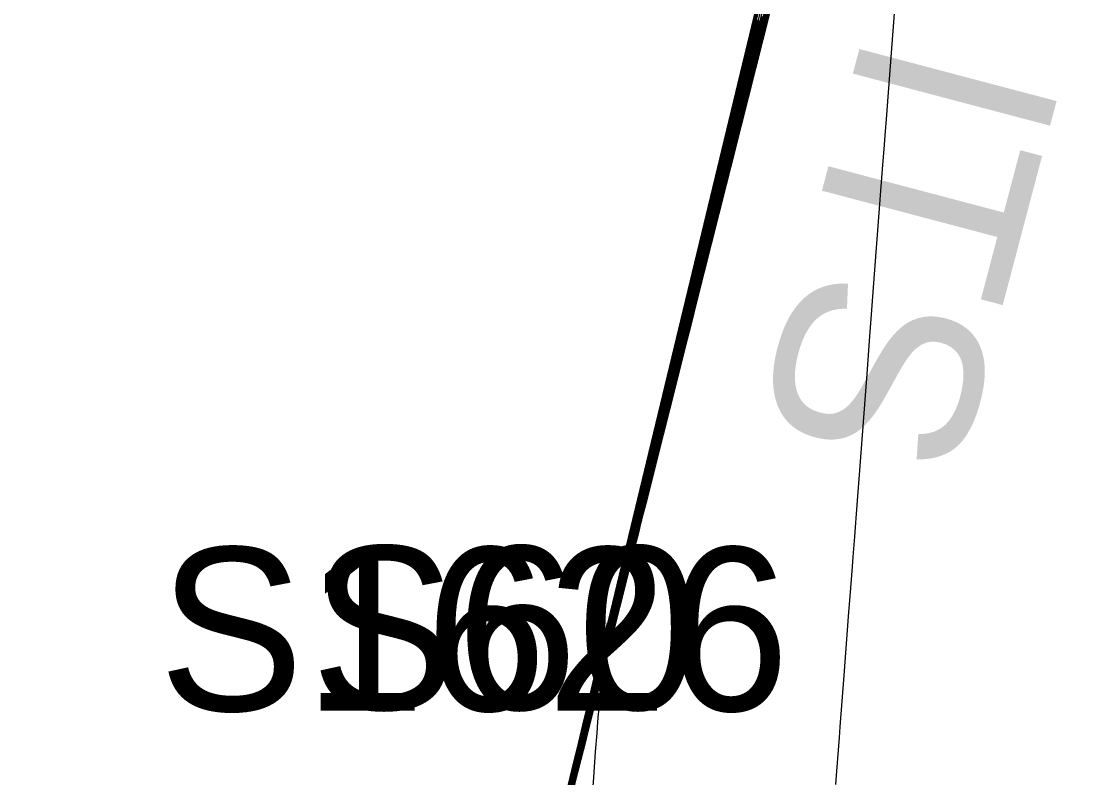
# Model space of a CAD drawing. Extents: x 1724534 to 1727318, y 657156 to 660047.
# Drawn here: x 1725459.71 to 1725485.54, y 659210.98 to 659229.53 of the extents above; entities that cross this region are included whole.
import ezdxf

# ---------------------------------------------------------------- set-up
doc = ezdxf.new("R2010")
doc.units = 0
for name, color, linetype in [('SURVEY - CONTOURS - Index with Text', 7, 'Continuous'), ('SURVEY - CONTOURS - Intermediate with optional Text', 7, 'Continuous'), ('SURVEY - DTM - Breaklines', 7, 'Continuous'), ('SURVEY - DTM - Breaklines - Points - Numbers', 7, 'Continuous'), ('SURVEY - NON-TRANSPORTATION - Features', 7, 'Continuous'), ('SURVEY - NON-TRANSPORTATION - Features - Points - Numbers', 7, 'Continuous'), ('SURVEY - UTILITIES - Poles and Miscellaneous with Text', 7, 'Continuous')]:
    doc.layers.add(name, color=color, linetype=linetype)

msp = doc.modelspace()

# ---------------------------------------------------------------- linework, layer by layer
at = {"layer": 'SURVEY - CONTOURS - Index with Text'}
for points in [[(1725472.998, 659210.09), (1725473.343, 659211.52), (1725473.462, 659212.012), (1725473.56, 659212.416), (1725473.638, 659212.732), (1725473.694, 659212.959), (1725473.818, 659213.449), (1725473.875, 659213.678), (1725473.953, 659213.997), (1725474.052, 659214.406), (1725474.173, 659214.905), (1725474.523, 659216.358), (1725474.643, 659216.857), (1725474.742, 659217.263), (1725474.819, 659217.576), (1725474.874, 659217.798), (1725474.992, 659218.264), (1725475.047, 659218.486), (1725475.124, 659218.803), (1725475.224, 659219.215), (1725475.346, 659219.721), (1725475.702, 659221.197), (1725475.824, 659221.702), (1725475.923, 659222.11), (1725475.999, 659222.421), (1725476.052, 659222.636), (1725476.164, 659223.079), (1725476.218, 659223.295), (1725476.295, 659223.61), (1725476.395, 659224.023), (1725476.518, 659224.536), (1725476.879, 659226.035), (1725477.003, 659226.547), (1725477.102, 659226.957), (1725477.178, 659227.266), (1725477.229, 659227.474), (1725477.335, 659227.894), (1725477.387, 659228.103), (1725477.463, 659228.416), (1725477.564, 659228.832), (1725477.689, 659229.351), (1725478.055, 659230.874)], [(1725478.051, 659229.895), (1725477.64, 659228.264), (1725477.502, 659227.716), (1725477.396, 659227.293), (1725477.322, 659226.996), (1725477.279, 659226.824), (1725477.209, 659226.533), (1725477.167, 659226.36), (1725477.092, 659226.06), (1725476.985, 659225.633), (1725476.845, 659225.078), (1725476.429, 659223.429), (1725476.29, 659222.876), (1725476.183, 659222.451), (1725476.109, 659222.155), (1725476.068, 659221.989), (1725476.003, 659221.716), (1725475.961, 659221.549), (1725475.887, 659221.251), (1725475.779, 659220.821), (1725475.638, 659220.262), (1725475.218, 659218.595), (1725475.077, 659218.036), (1725474.969, 659217.609), (1725474.896, 659217.315), (1725474.856, 659217.154), (1725474.795, 659216.9), (1725474.755, 659216.737), (1725474.681, 659216.441), (1725474.573, 659216.01), (1725474.43, 659215.445), (1725474.005, 659213.76), (1725473.863, 659213.196), (1725473.755, 659212.768), (1725473.682, 659212.475), (1725473.643, 659212.319), (1725473.586, 659212.083), (1725473.547, 659211.926), (1725473.474, 659211.631), (1725473.365, 659211.199), (1725473.221, 659210.629)], [(1725477.88, 659229.643), (1725477.788, 659229.274), (1725477.693, 659228.894), (1725477.435, 659227.869), (1725477.34, 659227.491), (1725477.249, 659227.125), (1725477.162, 659226.771), (1725477.079, 659226.429), (1725476.864, 659225.534), (1725476.781, 659225.192), (1725476.693, 659224.835), (1725476.601, 659224.464), (1725476.505, 659224.079), (1725476.241, 659223.033), (1725476.144, 659222.648), (1725476.053, 659222.28), (1725475.967, 659221.928), (1725475.675, 659220.719), (1725475.593, 659220.382), (1725475.506, 659220.027), (1725475.413, 659219.654), (1725475.315, 659219.263), (1725475.046, 659218.196), (1725474.948, 659217.806), (1725474.856, 659217.436), (1725474.77, 659217.086), (1725474.69, 659216.756), (1725474.404, 659215.572), (1725474.317, 659215.219), (1725474.224, 659214.844), (1725474.124, 659214.447), (1725473.85, 659213.36), (1725473.75, 659212.964), (1725473.658, 659212.592), (1725473.572, 659212.244), (1725473.493, 659211.919), (1725473.292, 659211.087), (1725473.213, 659210.761)]]:
    msp.add_lwpolyline(points, dxfattribs=at)
at = {"layer": 'SURVEY - CONTOURS - Intermediate with optional Text'}
for points in [[(1725472.939, 659209.891), (1725473.541, 659212.381), (1725473.663, 659212.879), (1725473.805, 659213.444), (1725474.111, 659214.706), (1725474.719, 659217.228), (1725474.84, 659217.718), (1725474.974, 659218.253), (1725475.281, 659219.521), (1725475.97, 659222.376), (1725476.141, 659223.061), (1725477.145, 659227.221), (1725477.307, 659227.869), (1725478.311, 659232.038), (1725479.394, 659236.097), (1725479.633, 659237.008), (1725480.678, 659240.929), (1725480.918, 659241.84), (1725481.964, 659245.763), (1725482.202, 659246.673), (1725483.249, 659250.597)], [(1725478.379, 659231.115), (1725477.681, 659228.343), (1725477.534, 659227.761), (1725477.425, 659227.327), (1725477.353, 659227.04), (1725477.319, 659226.903), (1725477.244, 659226.594), (1725477.172, 659226.305), (1725477.061, 659225.867), (1725476.913, 659225.278), (1725476.209, 659222.485), (1725476.138, 659222.201), (1725476.105, 659222.068), (1725476.068, 659221.916), (1725475.963, 659221.495), (1725475.852, 659221.055), (1725475.703, 659220.461), (1725475.252, 659218.674), (1725475.102, 659218.082), (1725474.89, 659217.233), (1725474.857, 659217.099), (1725474.825, 659216.97), (1725474.754, 659216.685), (1725474.036, 659213.84), (1725473.885, 659213.242), (1725473.774, 659212.803), (1725473.704, 659212.522), (1725473.673, 659212.399), (1725473.614, 659212.159), (1725473.543, 659211.875), (1725473.431, 659211.432), (1725473.279, 659210.828)], [(1725472.569, 659208.403), (1725473.593, 659212.639), (1725473.735, 659213.211), (1725474.049, 659214.507), (1725474.767, 659217.485), (1725474.805, 659217.638), (1725474.862, 659217.865), (1725474.9, 659218.019), (1725474.972, 659218.314), (1725475.077, 659218.748), (1725475.215, 659219.322), (1725475.629, 659221.038), (1725475.767, 659221.611), (1725475.871, 659222.042), (1725475.941, 659222.33), (1725475.977, 659222.477), (1725476.028, 659222.679), (1725476.064, 659222.827), (1725476.135, 659223.119), (1725476.24, 659223.556), (1725476.38, 659224.137), (1725476.799, 659225.877), (1725476.939, 659226.457), (1725477.043, 659226.89), (1725477.113, 659227.176), (1725477.147, 659227.316), (1725477.192, 659227.494), (1725477.227, 659227.635), (1725477.297, 659227.925), (1725477.403, 659228.364), (1725477.544, 659228.951), (1725477.969, 659230.716)], [(1725472.822, 659209.492), (1725473.253, 659211.28), (1725473.396, 659211.873), (1725473.502, 659212.311), (1725473.601, 659212.719), (1725473.634, 659212.85), (1725473.665, 659212.978), (1725473.735, 659213.263), (1725473.842, 659213.706), (1725474.423, 659216.12), (1725474.568, 659216.719), (1725474.674, 659217.159), (1725474.742, 659217.439), (1725474.771, 659217.559), (1725474.827, 659217.786), (1725474.896, 659218.069), (1725475.003, 659218.514), (1725475.15, 659219.122), (1725475.592, 659220.959), (1725475.845, 659222.007), (1725475.912, 659222.285), (1725475.939, 659222.398), (1725475.96, 659222.479), (1725475.988, 659222.593), (1725476.163, 659223.322), (1725476.311, 659223.937), (1725476.759, 659225.798), (1725476.907, 659226.412), (1725477.014, 659226.856), (1725477.106, 659227.237), (1725477.12, 659227.294), (1725477.146, 659227.401), (1725477.214, 659227.68), (1725477.322, 659228.13), (1725477.925, 659230.638)], [(1725481.169, 659230.488), (1725480.956, 659227.674), (1725480.923, 659227.231), (1725480.884, 659226.726), (1725480.859, 659226.392), (1725480.844, 659226.207), (1725480.821, 659225.903), (1725480.789, 659225.479), (1725480.748, 659224.936), (1725480.626, 659223.328), (1725480.585, 659222.78), (1725480.551, 659222.345), (1725480.527, 659222.022), (1725480.511, 659221.81), (1725480.439, 659220.876), (1725480.408, 659220.459), (1725480.252, 659218.411), (1725480.213, 659217.887), (1725480.18, 659217.459), (1725480.155, 659217.128), (1725480.137, 659216.894), (1725480.099, 659216.399), (1725480.081, 659216.168), (1725480.057, 659215.849), (1725480.026, 659215.44), (1725479.988, 659214.942), (1725479.878, 659213.495), (1725479.783, 659212.234), (1725479.763, 659211.977), (1725479.7, 659211.149), (1725479.675, 659210.822)], [(1725478.194, 659230.295), (1725477.722, 659228.422), (1725477.567, 659227.806), (1725477.454, 659227.36), (1725477.385, 659227.085), (1725477.359, 659226.981), (1725477.347, 659226.932), (1725477.321, 659226.828), (1725477.251, 659226.55), (1725477.138, 659226.1), (1725476.981, 659225.478), (1725476.505, 659223.588), (1725476.348, 659222.967), (1725476.235, 659222.519), (1725476.166, 659222.246), (1725476.142, 659222.147), (1725476.134, 659222.115), (1725476.109, 659222.016), (1725476.039, 659221.74), (1725475.926, 659221.289), (1725475.767, 659220.661), (1725475.286, 659218.754), (1725475.128, 659218.127), (1725475.015, 659217.678), (1725474.947, 659217.407), (1725474.923, 659217.313), (1725474.919, 659217.299), (1725474.899, 659217.219), (1725474.842, 659216.993), (1725474.748, 659216.619), (1725474.616, 659216.097), (1725473.915, 659213.318), (1725473.87, 659212.728), (1725473.862, 659212.617), (1725473.856, 659212.536), (1725473.852, 659212.485), (1725473.85, 659212.464), (1725473.849, 659212.45), (1725473.842, 659212.355), (1725473.821, 659212.081), (1725473.787, 659211.627), (1725473.739, 659210.994), (1725473.592, 659209.066)], [(1725478.029, 659229.976), (1725477.908, 659229.495), (1725477.558, 659228.106), (1725477.437, 659227.626), (1725477.337, 659227.226), (1725477.199, 659226.666), (1725477.071, 659226.133), (1725477.012, 659225.893), (1725476.933, 659225.57), (1725476.831, 659225.165), (1725476.709, 659224.678), (1725476.354, 659223.271), (1725476.232, 659222.785), (1725476.131, 659222.383), (1725476.052, 659222.065), (1725475.995, 659221.83), (1725475.814, 659221.082), (1725475.734, 659220.761), (1725475.633, 659220.354), (1725475.509, 659219.862), (1725475.149, 659218.435), (1725474.924, 659217.54), (1725474.846, 659217.224), (1725474.79, 659216.995), (1725474.671, 659216.501), (1725474.614, 659216.271), (1725474.433, 659215.544), (1725474.308, 659215.046), (1725473.943, 659213.6), (1725473.818, 659213.103), (1725473.716, 659212.697), (1725473.583, 659212.159), (1725473.469, 659211.684), (1725473.414, 659211.46), (1725473.335, 659211.143), (1725473.232, 659210.733)], [(1725473.116, 659210.489), (1725473.403, 659211.68), (1725473.506, 659212.105), (1725473.599, 659212.486), (1725473.683, 659212.825), (1725473.756, 659213.12), (1725473.94, 659213.848), (1725474.014, 659214.144), (1725474.098, 659214.485), (1725474.193, 659214.872), (1725474.297, 659215.304), (1725474.59, 659216.517), (1725474.694, 659216.948), (1725474.788, 659217.332), (1725474.87, 659217.668), (1725474.943, 659217.957), (1725475.121, 659218.664), (1725475.193, 659218.953), (1725475.277, 659219.293), (1725475.372, 659219.681), (1725475.478, 659220.12), (1725475.775, 659221.355), (1725475.881, 659221.792), (1725475.975, 659222.178), (1725476.057, 659222.512), (1725476.128, 659222.795), (1725476.3, 659223.479), (1725476.371, 659223.762), (1725476.454, 659224.1), (1725476.549, 659224.491), (1725476.657, 659224.935), (1725476.959, 659226.193), (1725477.066, 659226.636), (1725477.161, 659227.024), (1725477.243, 659227.356), (1725477.311, 659227.632), (1725477.478, 659228.294), (1725477.548, 659228.572), (1725477.63, 659228.907), (1725477.726, 659229.3), (1725477.834, 659229.751)], [(1725477.963, 659229.888), (1725477.868, 659229.508), (1725477.765, 659229.094), (1725477.476, 659227.948), (1725477.372, 659227.536), (1725477.278, 659227.159), (1725477.194, 659226.816), (1725477.119, 659226.508), (1725476.933, 659225.734), (1725476.858, 659225.425), (1725476.773, 659225.08), (1725476.678, 659224.698), (1725476.573, 659224.279), (1725476.278, 659223.112), (1725476.173, 659222.694), (1725476.079, 659222.314), (1725475.995, 659221.974), (1725475.922, 659221.672), (1725475.74, 659220.918), (1725475.667, 659220.615), (1725475.582, 659220.272), (1725475.486, 659219.887), (1725475.379, 659219.463), (1725474.974, 659217.852), (1725474.879, 659217.471), (1725474.795, 659217.132), (1725474.723, 659216.836), (1725474.546, 659216.102), (1725474.474, 659215.805), (1725474.39, 659215.463), (1725474.293, 659215.077), (1725474.185, 659214.647), (1725473.881, 659213.44), (1725473.773, 659213.01), (1725473.677, 659212.627), (1725473.594, 659212.29), (1725473.523, 659211.999), (1725473.351, 659211.286), (1725473.28, 659210.994), (1725473.196, 659210.655)], [(1725473.233, 659210.887), (1725473.463, 659211.84), (1725473.55, 659212.197), (1725473.638, 659212.557), (1725473.728, 659212.917), (1725473.818, 659213.28), (1725474.063, 659214.247), (1725474.154, 659214.611), (1725474.244, 659214.974), (1725474.333, 659215.338), (1725474.744, 659217.04), (1725474.833, 659217.401), (1725475.011, 659218.116), (1725475.25, 659219.063), (1725475.34, 659219.42), (1725475.429, 659219.782), (1725475.519, 659220.148), (1725475.609, 659220.519), (1725475.848, 659221.513), (1725475.938, 659221.883), (1725476.027, 659222.246), (1725476.115, 659222.603), (1725476.203, 659222.953), (1725476.524, 659224.23), (1725476.614, 659224.59), (1725476.704, 659224.958), (1725476.795, 659225.335), (1725477.039, 659226.35), (1725477.13, 659226.726), (1725477.22, 659227.091), (1725477.307, 659227.446), (1725477.394, 659227.79), (1725477.621, 659228.694), (1725477.708, 659229.04), (1725477.796, 659229.397), (1725477.887, 659229.768)], [(1725477.949, 659229.742), (1725477.836, 659229.295), (1725477.517, 659228.027), (1725477.405, 659227.581), (1725477.308, 659227.192), (1725477.159, 659226.587), (1725477.002, 659225.934), (1725476.935, 659225.659), (1725476.853, 659225.325), (1725476.755, 659224.931), (1725476.641, 659224.478), (1725476.316, 659223.191), (1725476.203, 659222.739), (1725476.105, 659222.349), (1725476.024, 659222.019), (1725475.958, 659221.751), (1725475.74, 659220.849), (1725475.658, 659220.516), (1725475.559, 659220.121), (1725475.444, 659219.662), (1725475.114, 659218.355), (1725474.999, 659217.898), (1725474.901, 659217.505), (1725474.82, 659217.178), (1725474.756, 659216.915), (1725474.608, 659216.301), (1725474.544, 659216.038), (1725474.462, 659215.708), (1725474.363, 659215.31), (1725474.246, 659214.846), (1725473.912, 659213.52), (1725473.795, 659213.057), (1725473.696, 659212.662), (1725473.616, 659212.336), (1725473.553, 659212.079), (1725473.41, 659211.485), (1725473.347, 659211.227), (1725473.266, 659210.899)], [(1725477.979, 659229.695), (1725477.599, 659228.185), (1725477.469, 659227.671), (1725477.366, 659227.259), (1725477.29, 659226.951), (1725477.239, 659226.745), (1725477.14, 659226.333), (1725477.09, 659226.126), (1725477.012, 659225.815), (1725476.908, 659225.399), (1725476.777, 659224.878), (1725476.392, 659223.35), (1725476.261, 659222.83), (1725476.157, 659222.417), (1725476.081, 659222.11), (1725476.032, 659221.909), (1725475.888, 659221.315), (1725475.811, 659221.006), (1725475.706, 659220.588), (1725475.573, 659220.062), (1725475.183, 659218.515), (1725475.051, 659217.99), (1725474.947, 659217.575), (1725474.871, 659217.269), (1725474.823, 659217.074), (1725474.733, 659216.7), (1725474.685, 659216.504), (1725474.608, 659216.196), (1725474.503, 659215.777), (1725474.369, 659215.246), (1725473.974, 659213.68), (1725473.84, 659213.149), (1725473.735, 659212.732), (1725473.66, 659212.429), (1725473.613, 659212.239), (1725473.527, 659211.884), (1725473.481, 659211.693), (1725473.404, 659211.387), (1725473.298, 659210.966)], [(1725473.057, 659210.289), (1725473.373, 659211.6), (1725473.484, 659212.058), (1725473.58, 659212.451), (1725473.66, 659212.778), (1725473.725, 659213.04), (1725473.879, 659213.648), (1725473.944, 659213.911), (1725474.026, 659214.241), (1725474.123, 659214.639), (1725474.235, 659215.105), (1725474.556, 659216.438), (1725474.669, 659216.903), (1725474.765, 659217.297), (1725474.845, 659217.622), (1725474.908, 659217.877), (1725475.056, 659218.464), (1725475.12, 659218.72), (1725475.201, 659219.048), (1725475.298, 659219.448), (1725475.412, 659219.92), (1725475.738, 659221.276), (1725475.852, 659221.747), (1725475.949, 659222.144), (1725476.028, 659222.467), (1725476.09, 659222.715), (1725476.232, 659223.279), (1725476.294, 659223.529), (1725476.374, 659223.855), (1725476.472, 659224.257), (1725476.588, 659224.736), (1725476.919, 659226.114), (1725477.035, 659226.591), (1725477.131, 659226.991), (1725477.21, 659227.311), (1725477.27, 659227.553), (1725477.407, 659228.094), (1725477.467, 659228.337), (1725477.547, 659228.661), (1725477.645, 659229.066), (1725477.762, 659229.551)], [(1725473.175, 659210.688), (1725473.433, 659211.76), (1725473.528, 659212.151), (1725473.619, 659212.522), (1725473.705, 659212.871), (1725473.787, 659213.2), (1725474.084, 659214.377), (1725474.171, 659214.73), (1725474.36, 659215.504), (1725474.623, 659216.597), (1725474.719, 659216.994), (1725474.81, 659217.367), (1725474.896, 659217.714), (1725474.977, 659218.037), (1725475.186, 659218.863), (1725475.267, 659219.187), (1725475.353, 659219.537), (1725475.445, 659219.915), (1725475.543, 659220.319), (1725475.909, 659221.838), (1725476.001, 659222.212), (1725476.165, 659222.874), (1725476.368, 659223.679), (1725476.448, 659223.996), (1725476.534, 659224.345), (1725476.626, 659224.724), (1725476.726, 659225.135), (1725476.999, 659226.272), (1725477.098, 659226.681), (1725477.19, 659227.058), (1725477.275, 659227.401), (1725477.353, 659227.711), (1725477.55, 659228.494), (1725477.628, 659228.806), (1725477.713, 659229.152), (1725477.806, 659229.534)], [(1725472.763, 659209.293), (1725473.223, 659211.201), (1725473.374, 659211.827), (1725473.482, 659212.276), (1725473.548, 659212.546), (1725473.57, 659212.639), (1725473.573, 659212.65), (1725473.583, 659212.694), (1725473.613, 659212.816), (1725473.661, 659213.017), (1725473.729, 659213.296), (1725474.087, 659214.784)]]:
    msp.add_lwpolyline(points, dxfattribs=at)
at = {"layer": 'SURVEY - DTM - Breaklines'}
msp.add_lwpolyline([(1725548.52, 659521.481), (1725540.965, 659497.216), (1725536.847, 659481.64), (1725536.065, 659476.4), (1725532.186, 659451.331), (1725527.526, 659426.779), (1725520.287, 659402.807), (1725512.005, 659379.174), (1725506.044, 659356.068), (1725503.268, 659330.772), (1725496.158, 659306.737), (1725491.301, 659280.213), (1725484.669, 659256.065), (1725478.26, 659232.056), (1725472.366, 659207.66), (1725466.542, 659183.359), (1725459.12, 659159.228), (1725454.379, 659134.473), (1725448.668, 659109.979), (1725442.764, 659085.69), (1725436.263, 659061.294), (1725431.444, 659036.269), (1725428.274, 659013.717), (1725429.417, 659007.151)], dxfattribs=at)
at = {"layer": 'SURVEY - NON-TRANSPORTATION - Features'}
msp.add_lwpolyline([(1725429.417, 659007.151), (1725429.417, 659007.151), (1725428.421, 659013.689), (1725431.524, 659036.252), (1725436.426, 659061.257), (1725442.928, 659085.652), (1725448.785, 659109.952), (1725454.62, 659134.415), (1725460.644, 659158.853), (1725466.906, 659183.267), (1725472.478, 659207.631), (1725478.626, 659231.962), (1725484.871, 659256.014)], dxfattribs=at)

# ---------------------------------------------------------------- texts
at = {"layer": 'SURVEY - DTM - Breaklines - Points - Numbers'}
msp.add_text('S60', height=4, dxfattribs=at).set_placement((1725466.809, 659212.66))
at = {"layer": 'SURVEY - NON-TRANSPORTATION - Features - Points - Numbers'}
msp.add_text('S1626', height=4, dxfattribs=at).set_placement((1725463.08, 659212.631))
at = {"layer": 'SURVEY - UTILITIES - Poles and Miscellaneous with Text'}
msp.add_text('TDOT ITS', height=5, rotation=255.2107, dxfattribs=at).set_placement((1725485.536, 659248.835))

doc.saveas('drawing.dxf')
